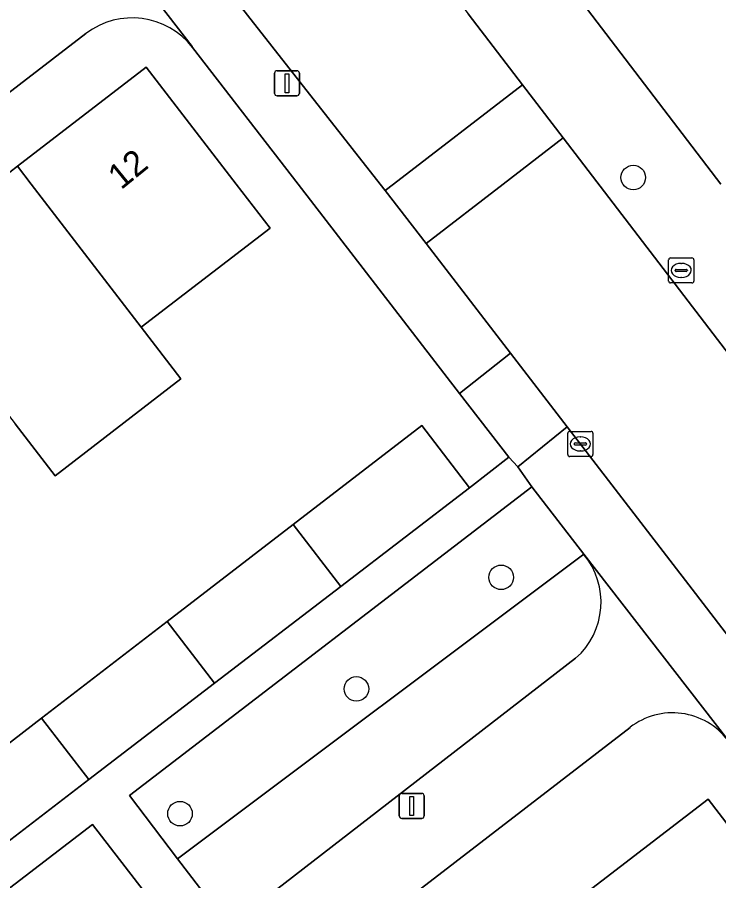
# Model space of a CAD drawing. Extents: x 159352 to 160617, y 385888 to 387323.
# Drawn here: x 159895.03 to 159922.94, y 386722.27 to 386756.64 of the extents above; entities that cross this region are included whole.
import ezdxf

# ---------------------------------------------------------------- set-up
doc = ezdxf.new("R2010")
doc.units = 0
for name, color, linetype in [('IMGEO_Boom', 7, 'Continuous'), ('IMGEO_Erf', 7, 'Continuous'), ('IMGEO_Groenvoorziening', 7, 'Continuous'), ('IMGEO_Haag', 7, 'Continuous'), ('IMGEO_Kolk', 7, 'Continuous'), ('IMGEO_Lichtmast', 7, 'Continuous'), ('IMGEO_Pand', 7, 'Continuous'), ('IMGEO_Pand_nummerreeks', 7, 'Continuous'), ('IMGEO_Rijbaan_lokaal_open', 7, 'Continuous'), ('IMGEO_Voetpad_open', 7, 'Continuous')]:
    doc.layers.add(name, color=color, linetype=linetype)

msp = doc.modelspace()

# ---------------------------------------------------------------- linework, layer by layer
at = {"layer": 'IMGEO_Boom'}
for centre in [(159919.537, 386750.264), (159914.28, 386734.349), (159908.52, 386729.909), (159901.501, 386724.942)]:
    msp.add_circle(centre, 0.489, dxfattribs=at)
at = {"layer": 'IMGEO_Erf'}
for points in [[(159912.2, 386764.193), (159923.02, 386750)], [(159897.758, 386755.993), (159889.952, 386750), (159866.277, 386731.823)], [(159906, 386736.449), (159911.122, 386740.393), (159913.022, 386737.916), (159914.583, 386739.129), (159912.628, 386741.669), (159906.198, 386750), (159901.999, 386755.441)], [(159894.103, 386750), (159895.029, 386750.712), (159900.157, 386754.656), (159903.737, 386750), (159905.082, 386748.251), (159899.955, 386744.308), (159901.54, 386742.246), (159896.532, 386738.395), (159894.946, 386740.456)], [(159865.733, 386727.719), (159867.797, 386725.071), (159876.223, 386713.967), (159876.438, 386713.684), (159876.578, 386713.502), (159878.288, 386711.271), (159882.712, 386714.678), (159880.678, 386717.331), (159885.803, 386721.261), (159885.979, 386721.032), (159890.985, 386724.886), (159895.989, 386728.74), (159900.993, 386732.593), (159906, 386736.449)], [(159919.414, 386728.378), (159887.34, 386703.678)], [(159917.366, 386721.563), (159922.511, 386725.514), (159925.137, 386722.095)]]:
    msp.add_lwpolyline(points, dxfattribs=at)
for centre, radius, start, end in [((159899.602, 386753.592), 3.027, 37.6439, 127.5244), ((159921.101, 386726.197), 2.758, 37.2767, 127.7255)]:
    msp.add_arc(centre, radius, start, end, dxfattribs=at)
at = {"layer": 'IMGEO_Groenvoorziening'}
for points in [[(159901.407, 386723.143), (159917.563, 386735.271), (159915.495, 386737.952), (159899.488, 386725.661)], [(159881.089, 386707.58), (159900.037, 386721.894), (159898.025, 386724.513), (159879.192, 386710.073)]]:
    msp.add_lwpolyline(points, close=True, dxfattribs=at)
msp.add_lwpolyline([(159917.563, 386735.271), (159901.407, 386723.143), (159903.454, 386720.459), (159917.244, 386731.127)], dxfattribs=at)
msp.add_arc((159915.274, 386733.363), 2.98, 311.3763, 39.8199, dxfattribs=at)
at = {"layer": 'IMGEO_Haag'}
for points in [[(159901.407, 386723.143), (159917.563, 386735.271), (159915.495, 386737.952), (159899.488, 386725.661)], [(159881.089, 386707.58), (159900.037, 386721.894), (159898.025, 386724.513), (159879.192, 386710.073)]]:
    msp.add_lwpolyline(points, close=True, dxfattribs=at)
at = {"layer": 'IMGEO_Kolk'}
for p, q in [((159920.945, 386746.14), (159920.945, 386746.992)), ((159921.02, 386747.066), (159921.872, 386747.066)), ((159921.946, 386746.992), (159921.946, 386746.14)), ((159921.433, 386746.846), (159921.458, 386746.846)), ((159921.204, 386746.56), (159921.204, 386746.572)), ((159921.642, 386746.523), (159921.244, 386746.523)), ((159921.247, 386746.609), (159921.645, 386746.609)), ((159921.688, 386746.572), (159921.688, 386746.56)), ((159921.872, 386746.066), (159921.02, 386746.066)), ((159921.456, 386746.286), (159921.431, 386746.286)), ((159917.007, 386740.159), (159917.859, 386740.159)), ((159916.932, 386739.233), (159916.932, 386740.085)), ((159917.42, 386739.939), (159917.445, 386739.939)), ((159917.933, 386740.085), (159917.933, 386739.233)), ((159917.191, 386739.653), (159917.191, 386739.665)), ((159917.629, 386739.616), (159917.231, 386739.616)), ((159917.234, 386739.702), (159917.632, 386739.702)), ((159917.675, 386739.665), (159917.675, 386739.653)), ((159917.859, 386739.159), (159917.007, 386739.159)), ((159917.443, 386739.379), (159917.418, 386739.379))]:
    msp.add_line(p, q, dxfattribs=at)
for points in [[(159920.945, 386746.14), (159920.945, 386746.992)], [(159921.02, 386747.066), (159921.872, 386747.066)], [(159921.946, 386746.992), (159921.946, 386746.14)], [(159921.872, 386746.066), (159921.02, 386746.066)], [(159917.007, 386740.159), (159917.859, 386740.159)], [(159916.932, 386739.233), (159916.932, 386740.085)], [(159917.933, 386740.085), (159917.933, 386739.233)], [(159917.859, 386739.159), (159917.007, 386739.159)]]:
    msp.add_lwpolyline(points, dxfattribs=at)
for centre, radius, start, end in [((159921.022, 386746.99), 0.0765, 91.552, 178.448), ((159921.022, 386746.99), 0.0765, 91.552, 178.448), ((159921.87, 386746.99), 0.0765, 1.552, 88.448), ((159921.87, 386746.99), 0.0765, 1.552, 88.448), ((159921.244, 386746.569), 0.0403, 85.8775, 175.7526), ((159921.241, 386746.559), 0.0366, 178.938, 274.7102), ((159921.645, 386746.566), 0.043, 264.8664, 352.4533), ((159921.649, 386746.571), 0.0386, 1.7309, 96.639), ((159921.022, 386746.142), 0.0765, 181.552, 268.448), ((159921.022, 386746.142), 0.0765, 181.552, 268.448), ((159921.87, 386746.142), 0.0765, 271.552, 358.448), ((159921.87, 386746.142), 0.0765, 271.552, 358.448), ((159917.009, 386740.083), 0.0765, 91.552, 178.448), ((159917.009, 386740.083), 0.0765, 91.552, 178.448), ((159917.857, 386740.083), 0.0765, 1.552, 88.448), ((159917.857, 386740.083), 0.0765, 1.552, 88.448), ((159917.231, 386739.662), 0.0403, 85.8775, 175.7526), ((159917.228, 386739.652), 0.0366, 178.938, 274.7102), ((159917.632, 386739.659), 0.043, 264.8664, 352.4533), ((159917.636, 386739.664), 0.0386, 1.7309, 96.639), ((159917.009, 386739.235), 0.0765, 181.552, 268.448), ((159917.009, 386739.235), 0.0765, 181.552, 268.448), ((159917.857, 386739.235), 0.0765, 271.552, 358.448), ((159917.857, 386739.235), 0.0765, 271.552, 358.448)]:
    msp.add_arc(centre, radius, start, end, dxfattribs=at)
for centre, major_axis, ratio, start_param, end_param in [((159921.432, 386746.566), (-0.387, 0.002), 0.722429, 4.712389, 7.853982), ((159921.457, 386746.566), (-0.39, 0.002), 0.717154, 1.570796, 4.712389), ((159917.419, 386739.659), (-0.387, 0.002), 0.722429, 4.712389, 7.853982), ((159917.444, 386739.659), (-0.39, 0.002), 0.717154, 1.570796, 4.712389)]:
    msp.add_ellipse(centre, major_axis=major_axis, ratio=ratio, start_param=start_param, end_param=end_param, dxfattribs=at)
at = {"layer": 'IMGEO_Lichtmast'}
for p, q in [((159905.261, 386753.615), (159905.261, 386754.415)), ((159905.261, 386754.415), (159905.261, 386753.615)), ((159905.361, 386754.515), (159906.151, 386754.515)), ((159906.151, 386754.515), (159905.361, 386754.515)), ((159906.251, 386754.415), (159906.251, 386753.615)), ((159906.251, 386753.615), (159906.251, 386754.415)), ((159906.151, 386753.515), (159905.361, 386753.515)), ((159905.361, 386753.515), (159906.151, 386753.515)), ((159910.327, 386725.749), (159911.117, 386725.749)), ((159911.117, 386725.749), (159910.327, 386725.749)), ((159910.227, 386724.849), (159910.227, 386725.649)), ((159910.227, 386725.649), (159910.227, 386724.849)), ((159911.217, 386725.649), (159911.217, 386724.849)), ((159911.217, 386724.849), (159911.217, 386725.649)), ((159911.117, 386724.749), (159910.327, 386724.749)), ((159910.327, 386724.749), (159911.117, 386724.749))]:
    msp.add_line(p, q, dxfattribs=at)
for points in [[(159905.681, 386754.39), (159905.831, 386754.39), (159905.831, 386753.64), (159905.681, 386753.64), (159905.681, 386754.39)], [(159910.647, 386725.624), (159910.797, 386725.624), (159910.797, 386724.874), (159910.647, 386724.874), (159910.647, 386725.624)]]:
    msp.add_lwpolyline(points, dxfattribs=at)
for centre, start, end in [((159905.361, 386754.415), 90, 180), ((159905.361, 386754.415), 90, 180), ((159906.151, 386754.415), 0, 90), ((159906.151, 386754.415), 360, 90), ((159905.361, 386753.615), 180, 270), ((159905.361, 386753.615), 180, 270), ((159906.151, 386753.615), 270, 0), ((159906.151, 386753.615), 270, 0), ((159910.327, 386725.649), 90, 180), ((159910.327, 386725.649), 90, 180), ((159911.117, 386725.649), 0, 90), ((159911.117, 386725.649), 360, 90), ((159910.327, 386724.849), 180, 270), ((159910.327, 386724.849), 180, 270), ((159911.117, 386724.849), 270, 0), ((159911.117, 386724.849), 270, 0)]:
    msp.add_arc(centre, 0.1, start, end, dxfattribs=at)
at = {"layer": 'IMGEO_Pand'}
for points in [[(159899.955, 386744.308), (159905.082, 386748.251), (159903.737, 386750), (159900.157, 386754.656), (159895.029, 386750.712), (159895.577, 386750)], [(159895.577, 386750), (159895.029, 386750.712), (159894.103, 386750), (159890.02, 386746.861), (159894.946, 386740.456), (159896.532, 386738.395), (159901.54, 386742.246), (159899.955, 386744.308)], [(159913.022, 386737.916), (159911.122, 386740.393), (159906, 386736.449), (159907.895, 386733.985)], [(159907.895, 386733.985), (159906, 386736.449), (159900.993, 386732.593), (159902.88, 386730.14)], [(159902.88, 386730.14), (159900.993, 386732.593), (159895.989, 386728.74), (159897.868, 386726.297)], [(159897.868, 386726.297), (159895.989, 386728.74), (159890.985, 386724.886), (159892.855, 386722.455)], [(159917.366, 386721.563), (159922.282, 386715.161), (159924.345, 386712.572), (159925.479, 386713.443), (159929.444, 386716.488), (159927.255, 386719.338), (159928.811, 386720.536), (159926.689, 386723.291), (159925.137, 386722.095), (159922.511, 386725.514)]]:
    msp.add_lwpolyline(points, close=True, dxfattribs=at)
at = {"layer": 'IMGEO_Rijbaan_lokaal_open'}
msp.add_lwpolyline([(159903.072, 386758.161), (159909.472, 386750), (159909.667, 386749.746), (159909.997, 386750), (159915.129, 386753.951), (159912.963, 386756.782)], dxfattribs=at)
for points in [[(159916.743, 386751.841), (159915.129, 386753.951), (159909.997, 386750), (159909.667, 386749.746), (159911.29, 386747.639), (159914.356, 386750)], [(159916.743, 386751.841), (159914.356, 386750), (159911.29, 386747.639), (159914.656, 386743.266), (159916.907, 386740.343), (159921.881, 386733.882), (159936.615, 386714.671), (159938.923, 386711.662), (159945.773, 386702.73), (159951.177, 386706.84)]]:
    msp.add_lwpolyline(points, close=True, dxfattribs=at)
at = {"layer": 'IMGEO_Voetpad_open'}
for points in [[(159923.02, 386750), (159912.2, 386764.193), (159908.777, 386768.366)], [(159908.667, 386762.493), (159908.962, 386762.03), (159909.283, 386761.583), (159909.619, 386761.146), (159909.835, 386760.872), (159910.299, 386760.277), (159910.636, 386759.841), (159910.972, 386759.405), (159911.306, 386758.969), (159911.639, 386758.532), (159911.971, 386758.095), (159912.302, 386757.657), (159912.633, 386757.219), (159912.963, 386756.782), (159915.129, 386753.951), (159916.743, 386751.841), (159951.177, 386706.84), (159952.787, 386704.736), (159953.2, 386704.195), (159969.294, 386683.441), (159969.976, 386682.681), (159970.662, 386682.103)], [(159898.575, 386759.9), (159901.989, 386755.486), (159901.999, 386755.441), (159906.198, 386750), (159912.628, 386741.669), (159914.656, 386743.266), (159911.29, 386747.639), (159909.667, 386749.746), (159909.472, 386750), (159903.072, 386758.161)], [(159901.999, 386755.441), (159901.989, 386755.486), (159898.575, 386759.9)], [(159866.277, 386731.823), (159889.952, 386750), (159897.758, 386755.993)], [(159917.244, 386731.127), (159903.454, 386720.459), (159901.407, 386723.143), (159899.488, 386725.661), (159915.495, 386737.952), (159914.946, 386738.75), (159914.583, 386739.129), (159913.022, 386737.916), (159907.895, 386733.985), (159902.88, 386730.14), (159897.868, 386726.297), (159892.855, 386722.455), (159887.841, 386718.611), (159882.712, 386714.678), (159878.288, 386711.271), (159879.192, 386710.073), (159898.025, 386724.513), (159900.037, 386721.894), (159902.001, 386719.337), (159885.137, 386706.313)], [(159923.296, 386727.867), (159923.301, 386727.877), (159917.574, 386735.273), (159917.563, 386735.271)], [(159887.34, 386703.678), (159919.414, 386728.378)]]:
    msp.add_lwpolyline(points, dxfattribs=at)
for points in [[(159912.628, 386741.669), (159914.583, 386739.129), (159914.946, 386738.75), (159916.907, 386740.343), (159914.656, 386743.266)], [(159921.881, 386733.882), (159916.907, 386740.343), (159914.946, 386738.75), (159915.495, 386737.952), (159917.563, 386735.271), (159917.574, 386735.273), (159923.301, 386727.877), (159923.296, 386727.867), (159934.607, 386713.023), (159936.615, 386714.671)]]:
    msp.add_lwpolyline(points, close=True, dxfattribs=at)
for centre, radius, start, end in [((159899.602, 386753.592), 3.027, 37.6439, 127.5244), ((159915.274, 386733.363), 2.98, 311.3763, 39.8199), ((159921.101, 386726.197), 2.758, 37.2767, 127.7255)]:
    msp.add_arc(centre, radius, start, end, dxfattribs=at)

# ---------------------------------------------------------------- texts
at = {"layer": 'IMGEO_Pand_nummerreeks'}
msp.add_text('12', height=1, rotation=39.0939, dxfattribs=at).set_placement((159899.154, 386749.75))

doc.saveas('drawing.dxf')
